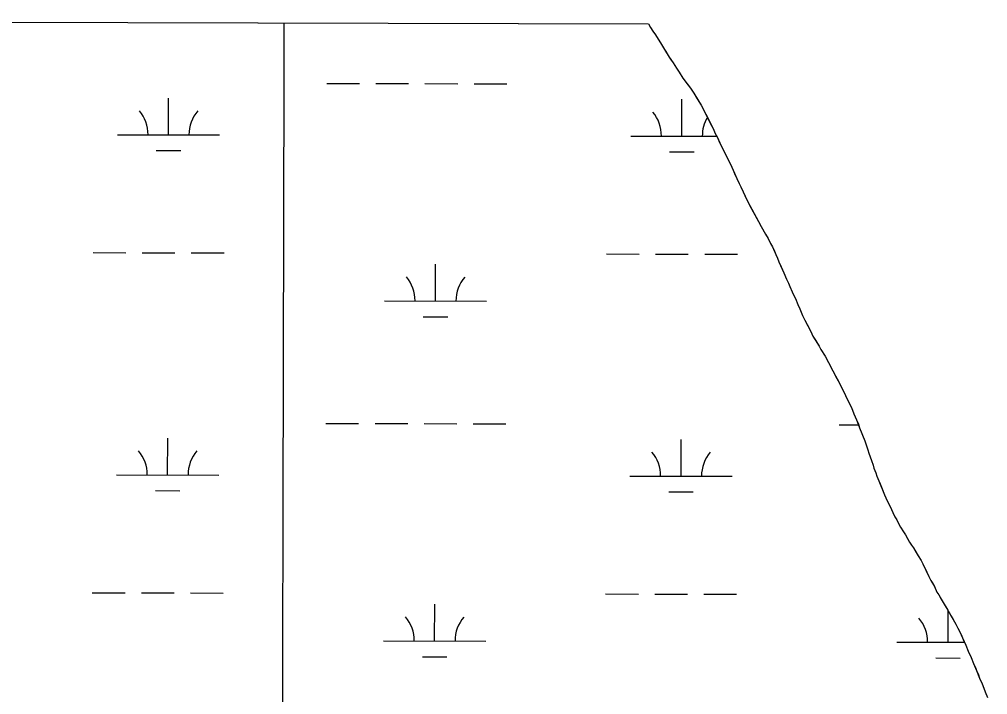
# Model space of a CAD drawing. Extents: x 3172297 to 3210190, y 958463 to 983887.
# Drawn here: x 3197182 to 3198128, y 981401 to 982062 of the extents above; entities that cross this region are included whole.
import ezdxf

# ---------------------------------------------------------------- set-up
doc = ezdxf.new("R2010")
doc.units = 0
for name, color, linetype in [('V-GRID-MAJR', 7, 'Continuous'), ('V-SITE-VEGE', 7, 'Continuous'), ('V-WETL-SWMP', 7, 'Continuous')]:
    doc.layers.add(name, color=color, linetype=linetype)

msp = doc.modelspace()

# ---------------------------------------------------------------- linework, layer by layer
at = {"layer": 'V-GRID-MAJR'}
msp.add_spline([(3197398.305, 963867.904), (3197412.4080000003, 969928.193), (3197426.518, 975991.567), (3197440.629, 982054.993), (3197440.636, 982058.025)], degree=3, dxfattribs=at)
at = {"layer": 'V-SITE-VEGE'}
for p, q in [((3196026.9606535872, 982061.5201395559), (3197796.6346101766, 982057.1444227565)), ((3197796.6346101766, 982057.1444227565), (3197798.653, 982053.425)), ((3197798.653, 982053.425), (3197800.889, 982050.084)), ((3197800.889, 982050.084), (3197803.632, 982046.4820000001)), ((3197803.632, 982046.4820000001), (3197809.589, 982036.979)), ((3197809.589, 982036.979), (3197812.311, 982032.1069999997)), ((3197812.311, 982032.1069999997), (3197817.0300000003, 982024.6599999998)), ((3197817.0300000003, 982024.6599999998), (3197820.757, 982019.008)), ((3197820.757, 982019.008), (3197823.981, 982013.62)), ((3197823.981, 982013.62), (3197826.719, 982009.761)), ((3197826.719, 982009.761), (3197830.1920000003, 982004.115)), ((3197830.1920000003, 982004.115), (3197837.665, 981994.082)), ((3197837.665, 981994.082), (3197841.151, 981989.197)), ((3197841.151, 981989.197), (3197848.094, 981977.6460000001)), ((3197848.094, 981977.6460000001), (3197852.788, 981968.674)), ((3197852.788, 981968.674), (3197860.1890000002, 981954.066)), ((3197860.1890000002, 981954.066), (3197861.664, 981950.484)), ((3197861.664, 981950.484), (3197864.136, 981945.868)), ((3197864.136, 981945.868), (3197867.58, 981938.4400000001)), ((3197867.58, 981938.4400000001), (3197869.063, 981935.6189999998)), ((3197869.063, 981935.6189999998), (3197873.006, 981927.421)), ((3197873.006, 981927.421), (3197876.215, 981921.015)), ((3197876.215, 981921.015), (3197878.185, 981916.917)), ((3197878.185, 981916.917), (3197879.41, 981913.845)), ((3197879.41, 981913.845), (3197883.098, 981905.6510000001)), ((3197883.098, 981905.6510000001), (3197885.316, 981901.0409999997)), ((3197885.316, 981901.0409999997), (3197887.045, 981897.7089999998)), ((3197887.045, 981897.7089999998), (3197889.258, 981892.843)), ((3197889.258, 981892.843), (3197893.694, 981883.621)), ((3197893.694, 981883.621), (3197904.321, 981863.622)), ((3197904.321, 981863.622), (3197906.789, 981858.756)), ((3197906.789, 981858.756), (3197911.254, 981851.309)), ((3197911.254, 981851.309), (3197913.73, 981846.947)), ((3197913.73, 981846.947), (3197916.198, 981842.0789999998)), ((3197916.198, 981842.0789999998), (3197917.93, 981839.0009999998)), ((3197917.93, 981839.0009999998), (3197921.1210000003, 981831.577)), ((3197921.1210000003, 981831.577), (3197922.848, 981827.991)), ((3197922.848, 981827.991), (3197924.3140000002, 981824.155)), ((3197924.3140000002, 981824.155), (3197928.984, 981813.657)), ((3197928.984, 981813.657), (3197931.683, 981807.257)), ((3197931.683, 981807.257), (3197933.657, 981803.4129999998)), ((3197933.657, 981803.4129999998), (3197934.88, 981800.089)), ((3197934.88, 981800.089), (3197937.343, 981794.9649999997)), ((3197937.343, 981794.9649999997), (3197938.8140000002, 981791.381)), ((3197938.8140000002, 981791.381), (3197940.5470000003, 981788.3030000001)), ((3197940.5470000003, 981788.3030000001), (3197942.748, 981782.675)), ((3197942.748, 981782.675), (3197944.716, 981778.3209999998)), ((3197944.716, 981778.3209999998), (3197947.418, 981771.9229999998)), ((3197947.418, 981771.9229999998), (3197949.633, 981767.311)), ((3197949.633, 981767.311), (3197955.562, 981756.03)), ((3197955.562, 981756.03), (3197957.531, 981751.6780000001)), ((3197957.531, 981751.6780000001), (3197963.482, 981741.924)), ((3197963.482, 981741.924), (3197965.213, 981738.5920000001)), ((3197965.213, 981738.5920000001), (3197969.434, 981731.9130000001)), ((3197969.434, 981731.9130000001), (3197972.899, 981725.7589999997)), ((3197972.899, 981725.7589999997), (3197977.095, 981717.5569999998)), ((3197977.095, 981717.5569999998), (3197982.287, 981707.812)), ((3197982.287, 981707.812), (3197987.958, 981696.282)), ((3197987.958, 981696.282), (3197989.44, 981693.4639999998)), ((3197989.44, 981693.4639999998), (3197992.144, 981687.318)), ((3197992.144, 981687.318), (3197995.107, 981681.6779999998)), ((3197995.107, 981681.6779999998), (3197997.557, 981675.5379999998)), ((3197997.557, 981675.5379999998), (3198000.262, 981669.648)), ((3198000.262, 981669.648), (3198003.197, 981661.9739999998)), ((3198003.197, 981661.9739999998), (3198008.341, 981649.1799999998)), ((3198008.341, 981649.1799999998), (3198009.554, 981645.346)), ((3198009.554, 981645.346), (3198011.2600000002, 981640.488)), ((3198011.2600000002, 981640.488), (3198012.224, 981637.169)), ((3198012.224, 981637.169), (3198014.657, 981630.011)), ((3198014.657, 981630.011), (3198016.3680000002, 981625.407)), ((3198016.3680000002, 981625.407), (3198017.082, 981622.343)), ((3198017.082, 981622.343), (3198019.046, 981617.7369999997)), ((3198019.046, 981617.7369999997), (3198020.0130000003, 981614.415)), ((3198020.0130000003, 981614.415), (3198021.981, 981610.063)), ((3198021.981, 981610.063), (3198027.363, 981596.247)), ((3198027.363, 981596.247), (3198028.844, 981593.427)), ((3198028.844, 981593.427), (3198030.812, 981589.0750000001)), ((3198030.812, 981589.0750000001), (3198032.295, 981586.2549999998)), ((3198032.295, 981586.2549999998), (3198034.2630000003, 981581.9010000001)), ((3198034.2630000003, 981581.9010000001), (3198035.7460000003, 981579.0809999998)), ((3198035.7460000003, 981579.0809999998), (3198037.714, 981574.7289999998)), ((3198037.714, 981574.7289999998), (3198039.449, 981571.905)), ((3198039.449, 981571.905), (3198043.153, 981564.729)), ((3198043.153, 981564.729), (3198046.133, 981560.1039999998)), ((3198046.133, 981560.1039999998), (3198047.8680000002, 981557.0259999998)), ((3198047.8680000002, 981557.0259999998), (3198052.085, 981550.096)), ((3198052.085, 981550.096), (3198053.8170000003, 981547.018)), ((3198053.8170000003, 981547.018), (3198055.81, 981544.4429999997)), ((3198055.81, 981544.4429999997), (3198060.271, 981536.747)), ((3198060.271, 981536.747), (3198063.25, 981532.123)), ((3198063.25, 981532.123), (3198064.981, 981528.7879999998)), ((3198064.981, 981528.7879999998), (3198070.894, 981516.4940000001)), ((3198070.894, 981516.4940000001), (3198072.872, 981512.648)), ((3198072.872, 981512.648), (3198076.335, 981506.4940000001)), ((3198076.335, 981506.4940000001), (3198078.795, 981501.118)), ((3198078.795, 981501.118), (3198080.5330000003, 981498.546)), ((3198080.5330000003, 981498.546), (3198084.744, 981491.105)), ((3198084.744, 981491.105), (3198089.4590000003, 981483.405)), ((3198089.4590000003, 981483.405), (3198097.386, 981469.806)), ((3198097.386, 981469.806), (3198099.107, 981465.966)), ((3198099.107, 981465.966), (3198100.839, 981462.888)), ((3198100.839, 981462.888), (3198106.99, 981449.314)), ((3198106.99, 981449.314), (3198109.441, 981443.4280000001)), ((3198109.441, 981443.4280000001), (3198112.146, 981437.284)), ((3198112.146, 981437.284), (3198114.594, 981431.1439999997)), ((3198114.594, 981431.1439999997), (3198117.541, 981424.486)), ((3198117.541, 981424.486), (3198120.48, 981417.066)), ((3198120.48, 981417.066), (3198122.937, 981411.434)), ((3198122.937, 981411.434), (3198124.649, 981407.0859999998)), ((3198124.649, 981407.0859999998), (3198125.866, 981403.506)), ((3198125.866, 981403.506), (3198128.328, 981398.128))]:
    msp.add_line(p, q, dxfattribs=at)
at = {"layer": 'V-WETL-SWMP'}
for p, q in [((3196026.9598689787, 982061.520141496), (3197796.6339933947, 982057.1444242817)), ((3197796.6339933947, 982057.1444242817), (3197798.652983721, 982053.422988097)), ((3197798.652983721, 982053.422988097), (3197800.8899837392, 982050.0829881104)), ((3197800.8899837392, 982050.0829881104), (3197803.6319837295, 982046.4809881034)), ((3197803.63198373, 982046.4809881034), (3197806.3619837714, 982042.1159881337)), ((3197806.3619837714, 982042.1159881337), (3197809.588983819, 982036.9799881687)), ((3197809.588983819, 982036.9799881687), (3197812.3119838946, 982032.1069882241)), ((3197812.3119838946, 982032.1069882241), (3197814.298983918, 982029.0249882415)), ((3197814.298983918, 982029.0249882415), (3197817.0289839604, 982024.6599882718)), ((3197817.0289839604, 982024.6599882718), (3197819.015983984, 982021.5779882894)), ((3197819.015983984, 982021.5779882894), (3197820.7569839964, 982019.0079882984)), ((3197820.7569839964, 982019.0079882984), (3197823.9799840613, 982013.6189883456)), ((3197823.9799840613, 982013.6189883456), (3197826.7179840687, 982009.7619883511)), ((3197826.7179840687, 982009.7619883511), (3197830.190984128, 982004.1139883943)), ((3197830.1909841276, 982004.1139883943), (3197834.1769841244, 981998.7129883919)), ((3197482.1903527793, 981998.8688184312), (3197514.190253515, 981998.7896917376)), ((3197530.1902038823, 981998.7501283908), (3197562.1901046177, 981998.6710016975)), ((3197578.190054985, 981998.6314383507), (3197610.1899557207, 981998.5523116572)), ((3197626.189906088, 981998.5127483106), (3197658.189806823, 981998.4336216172)), ((3197834.1769841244, 981998.7129883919), (3197837.665984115, 981994.0819883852)), ((3197837.665984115, 981994.0819883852), (3197841.150984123, 981989.196988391)), ((3197327.4733654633, 981948.509235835), (3197327.5623806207, 981984.509124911)), ((3197829.379808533, 981947.2681633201), (3197829.46882369, 981983.2680523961)), ((3197841.150984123, 981989.196988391), (3197844.373984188, 981983.8069884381)), ((3197844.373984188, 981983.8069884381), (3197848.0939842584, 981977.6469884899)), ((3197848.0939842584, 981977.6469884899), (3197850.8119843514, 981972.5189885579)), ((3197850.8119843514, 981972.5189885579), (3197852.7879844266, 981968.6739886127)), ((3197852.7879844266, 981968.6739886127), (3197855.501984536, 981963.292988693)), ((3197855.501984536, 981963.292988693), (3197857.4769846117, 981959.4479887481)), ((3197857.4769846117, 981959.4479887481), (3197860.191984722, 981954.0659888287)), ((3197860.191984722, 981954.0659888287), (3197861.662984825, 981950.4829889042)), ((3197277.473520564, 981948.6328712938), (3197377.4732103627, 981948.3856003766)), ((3197779.3799636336, 981947.3917987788), (3197863.4300885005, 981947.1839666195)), ((3197861.662984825, 981950.4829889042), (3197864.1349849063, 981945.8679889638)), ((3197864.1349849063, 981945.8679889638), (3197865.612984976, 981942.7939890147)), ((3197865.612984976, 981942.7939890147), (3197867.580985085, 981938.4399890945)), ((3197867.580985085, 981938.4399890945), (3197869.0629851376, 981935.6199891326)), ((3197869.0629851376, 981935.6199891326), (3197871.527985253, 981930.4969892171)), ((3197315.4352473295, 981933.1079558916), (3197339.4351728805, 981933.0486108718)), ((3197817.3416903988, 981931.8668833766), (3197841.34161595, 981931.8075383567)), ((3197871.527985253, 981930.4969892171), (3197873.005985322, 981927.4219892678)), ((3197873.005985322, 981927.4219892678), (3197876.213985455, 981921.0159893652)), ((3197876.213985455, 981921.0159893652), (3197878.184985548, 981916.9169894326)), ((3197878.184985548, 981916.9169894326), (3197879.4089856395, 981913.8459894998)), ((3197879.4089856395, 981913.8459894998), (3197881.6229857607, 981908.9809895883)), ((3197881.6229857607, 981908.9809895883), (3197883.097985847, 981905.6519896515)), ((3197883.097985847, 981905.6519896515), (3197885.3159859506, 981901.0409897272)), ((3197885.3159859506, 981901.0409897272), (3197887.0449860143, 981897.708989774)), ((3197887.0449860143, 981897.708989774), (3197889.2589861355, 981892.8429898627)), ((3197889.2589861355, 981892.8429898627), (3197890.9839862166, 981889.2559899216)), ((3197890.9839862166, 981889.2559899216), (3197893.693986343, 981883.6199900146)), ((3197893.693986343, 981883.6199900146), (3197895.669986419, 981879.7759900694)), ((3197895.669986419, 981879.7759900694), (3197904.3219867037, 981863.6219902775)), ((3197904.3219867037, 981863.6219902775), (3197906.789986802, 981858.7529903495)), ((3197906.789986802, 981858.7529903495), (3197911.25298689, 981851.3089904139)), ((3197911.25298689, 981851.3089904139), (3197913.7289869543, 981846.9479904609)), ((3197913.7289869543, 981846.9479904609), (3197916.1969870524, 981842.0789905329)), ((3197916.1969870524, 981842.0789905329), (3197917.929987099, 981839.000990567)), ((3197253.7801710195, 981833.2591081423), (3197285.7800717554, 981833.1799814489)), ((3197301.7800221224, 981833.1404181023), (3197333.779922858, 981833.0612914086)), ((3197349.7798732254, 981833.0217280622), (3197381.779773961, 981832.9426013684)), ((3197755.686614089, 981832.0180356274), (3197787.686514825, 981831.9389089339)), ((3197803.686465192, 981831.8993455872), (3197835.686365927, 981831.8202188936)), ((3197851.6863162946, 981831.7806555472), (3197883.68621703, 981831.7015288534)), ((3197917.929987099, 981839.000990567), (3197919.157987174, 981836.1849906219)), ((3197919.157987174, 981836.1849906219), (3197921.121987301, 981831.5769907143)), ((3197921.1219873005, 981831.5769907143), (3197922.846987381, 981827.9909907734)), ((3197588.5083274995, 981786.0012793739), (3197588.5973426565, 981822.0011684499)), ((3197922.8469873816, 981827.9909907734), (3197924.3139875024, 981824.1539908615)), ((3197924.3139875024, 981824.1539908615), (3197926.5269876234, 981819.2879909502)), ((3197926.5269876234, 981819.2879909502), (3197928.9839877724, 981813.6559910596)), ((3197928.9839877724, 981813.6559910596), (3197931.6829879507, 981807.25699119)), ((3197931.6829879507, 981807.25699119), (3197933.6579880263, 981803.411991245)), ((3197933.6579880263, 981803.411991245), (3197934.8789881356, 981800.0879913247)), ((3197934.8789881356, 981800.0879913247), (3197937.342988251, 981794.963991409)), ((3197937.342988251, 981794.963991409), (3197938.813988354, 981791.3809914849)), ((3197538.5084826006, 981786.1249148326), (3197638.508172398, 981785.877643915)), ((3197938.813988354, 981791.3809914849), (3197940.545988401, 981788.302991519)), ((3197940.545988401, 981788.302991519), (3197942.748988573, 981782.6749916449)), ((3197942.748988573, 981782.6749916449), (3197944.7159886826, 981778.320991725)), ((3197944.7159886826, 981778.320991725), (3197947.414988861, 981771.9229918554)), ((3197576.4702093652, 981770.5999994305), (3197600.4701349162, 981770.5406544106)), ((3197947.414988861, 981771.9229918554), (3197949.632988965, 981767.3109919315)), ((3197949.632988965, 981767.3109919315), (3197951.854989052, 981762.9539919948)), ((3197951.854989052, 981762.9539919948), (3197955.562989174, 981756.0309920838)), ((3197955.562989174, 981756.0309920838), (3197957.5299892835, 981751.6779921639)), ((3197957.5299892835, 981751.6779921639), (3197960.0099893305, 981747.5709921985)), ((3197960.0099893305, 981747.5709921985), (3197963.4829893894, 981741.9229922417)), ((3197963.4829893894, 981741.9229922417), (3197965.2119894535, 981738.5909922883)), ((3197965.2119894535, 981738.5909922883), (3197969.432989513, 981731.913992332)), ((3197969.4329895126, 981731.913992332), (3197972.897989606, 981725.7579924)), ((3197972.897989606, 981725.7579924), (3197975.3669897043, 981720.888992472)), ((3197975.3669897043, 981720.888992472), (3197977.094989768, 981717.5559925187)), ((3197977.094989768, 981717.5559925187), (3197980.059989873, 981711.915992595)), ((3197980.059989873, 981711.915992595), (3197982.2859899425, 981707.812992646)), ((3197982.2859899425, 981707.812992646), (3197984.010990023, 981704.2269927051)), ((3197984.010990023, 981704.2269927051), (3197987.9579901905, 981696.2829928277)), ((3197987.9579901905, 981696.2829928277), (3197989.439990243, 981693.4629928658)), ((3197989.439990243, 981693.4629928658), (3197992.1429904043, 981687.3179929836)), ((3197992.1429904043, 981687.3179929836), (3197995.1079905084, 981681.6779930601)), ((3197995.1079905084, 981681.6779930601), (3197997.556990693, 981675.5379931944)), ((3197997.556990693, 981675.5379931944), (3198000.2629908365, 981669.6469933)), ((3197481.367766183, 981666.1948434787), (3197513.367666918, 981666.1157167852)), ((3197529.367617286, 981666.0761534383), (3197561.3675180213, 981665.9970267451)), ((3197577.3674683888, 981665.9574633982), (3197609.367369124, 981665.8783367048)), ((3197625.367319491, 981665.8387733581), (3197657.3672202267, 981665.7596466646)), ((3197983.2742092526, 981664.9537709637), (3198002.120390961, 981664.9071696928)), ((3198000.2629908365, 981669.6469933), (3198001.976990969, 981665.2979933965)), ((3198001.976990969, 981665.2979933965), (3198003.196991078, 981661.9729934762)), ((3198003.196991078, 981661.9729934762), (3198006.138991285, 981654.8079936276)), ((3197326.650778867, 981615.8352608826), (3197326.7397940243, 981651.8351499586)), ((3198006.138991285, 981654.8079936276), (3198008.340991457, 981649.1799937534)), ((3197828.557221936, 981614.5941883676), (3197828.6462370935, 981650.5940774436)), ((3198008.340991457, 981649.1799937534), (3198009.5529916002, 981645.3469938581)), ((3198009.5529916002, 981645.3469938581), (3198011.2589917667, 981640.48899398)), ((3198011.258991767, 981640.48899398), (3198012.2249918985, 981637.1679940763)), ((3198012.2249918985, 981637.1679940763), (3198014.6579921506, 981630.0099942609)), ((3198014.6579921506, 981630.0099942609), (3198016.3669923, 981625.4069943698)), ((3198016.3669923, 981625.4069943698), (3198017.0829924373, 981622.3439944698)), ((3197276.6509339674, 981615.9588963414), (3197376.6506237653, 981615.7116254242)), ((3197778.557377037, 981614.7178238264), (3197878.557066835, 981614.4705529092)), ((3198017.082992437, 981622.3439944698), (3198019.0469925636, 981617.7369945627)), ((3198019.0469925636, 981617.7369945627), (3198020.0129926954, 981614.415994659)), ((3198020.0129926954, 981614.415994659), (3198021.9809928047, 981610.062994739)), ((3198021.9809928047, 981610.062994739), (3198023.2049928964, 981606.992994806)), ((3198023.2049928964, 981606.992994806), (3198024.4289929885, 981603.9219948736)), ((3198024.4289929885, 981603.9219948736), (3198027.36299323, 981596.2479950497)), ((3197314.6126607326, 981600.4339809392), (3197338.6125862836, 981600.3746359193)), ((3197816.5191038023, 981599.1929084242), (3197840.5190293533, 981599.1335634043)), ((3198027.36299323, 981596.2479950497), (3198028.8449932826, 981593.4279950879)), ((3198028.8449932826, 981593.4279950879), (3198030.8129933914, 981589.074995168)), ((3198030.8129933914, 981589.074995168), (3198032.2949934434, 981586.2549952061)), ((3198032.2949934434, 981586.2549952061), (3198034.262993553, 981581.901995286)), ((3198034.262993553, 981581.901995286), (3198035.744993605, 981579.0819953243)), ((3198035.744993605, 981579.0819953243), (3198037.712993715, 981574.7289954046)), ((3198037.712993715, 981574.7289954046), (3198039.4489937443, 981571.9049954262)), ((3198039.4489937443, 981571.9049954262), (3198041.670993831, 981567.5479954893)), ((3198041.670993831, 981567.5479954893), (3198043.153993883, 981564.7279955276)), ((3198043.153993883, 981564.7279955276), (3198046.1339939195, 981560.103995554)), ((3198046.1339939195, 981560.103995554), (3198047.866993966, 981557.025995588)), ((3198047.866993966, 981557.025995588), (3198050.3469940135, 981552.9199956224)), ((3198050.3469940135, 981552.9199956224), (3198052.0839940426, 981550.0959956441)), ((3198052.0839940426, 981550.0959956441), (3198053.8159940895, 981547.0169956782)), ((3198053.815994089, 981547.0169956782), (3198055.8109940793, 981544.4439956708)), ((3198055.8109940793, 981544.4439956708), (3198058.536994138, 981539.8249957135)), ((3198058.536994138, 981539.8249957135), (3198060.2699941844, 981536.7469957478)), ((3198060.2699941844, 981536.7469957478), (3198063.2509942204, 981532.1229957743)), ((3198063.250994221, 981532.1229957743), (3198064.979994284, 981528.7909958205)), ((3198064.979994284, 981528.7909958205), (3198067.4439943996, 981523.6669959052)), ((3198067.4439943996, 981523.6669959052), (3198068.921994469, 981520.592995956)), ((3198068.921994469, 981520.592995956), (3198070.8939945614, 981516.4939960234)), ((3198070.8939945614, 981516.4939960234), (3198072.8689946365, 981512.6489960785)), ((3198072.8689946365, 981512.6489960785), (3198074.6019946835, 981509.5709961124)), ((3198074.6019946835, 981509.5709961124), (3198076.33499473, 981506.4929961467)), ((3197252.957584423, 981500.5851331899), (3197284.9574851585, 981500.5060064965)), ((3197300.957435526, 981500.4664431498), (3197332.9573362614, 981500.3873164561)), ((3197348.957286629, 981500.3477531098), (3197380.9571873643, 981500.268626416)), ((3198076.33499473, 981506.4929961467), (3198078.7949948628, 981501.1149962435)), ((3198078.7949948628, 981501.1149962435), (3198080.5359948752, 981498.5449962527)), ((3197754.8640274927, 981499.3440606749), (3197786.863928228, 981499.2649339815)), ((3197802.8638785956, 981499.2253706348), (3197834.8637793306, 981499.146243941)), ((3197850.863729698, 981499.1066805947), (3197882.8636304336, 981499.027553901)), ((3198080.5359948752, 981498.5449962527), (3198083.0119949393, 981494.1839962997)), ((3198083.0119949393, 981494.1839962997), (3198084.743994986, 981491.1059963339)), ((3198084.743994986, 981491.1059963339), (3198087.720995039, 981486.2289963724)), ((3197587.6857409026, 981453.3273044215), (3197587.7747560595, 981489.3271934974)), ((3198087.720995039, 981486.2289963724), (3198089.4579950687, 981483.4049963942)), ((3198089.4579950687, 981483.4049963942), (3198092.6769951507, 981477.7609964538)), ((3198089.592183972, 981452.0862319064), (3198089.6687108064, 981483.0355401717)), ((3198092.6769951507, 981477.7609964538), (3198094.6599951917, 981474.4249964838)), ((3198094.6599951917, 981474.4249964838), (3198097.38599525, 981469.804996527)), ((3198097.38599525, 981469.804996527), (3198099.106995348, 981465.9649965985)), ((3198099.106995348, 981465.9649965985), (3198100.839995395, 981462.8859966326)), ((3198100.839995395, 981462.8859966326), (3198103.0539955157, 981458.020996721)), ((3197537.6858960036, 981453.4509398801), (3197637.685585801, 981453.2036689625)), ((3198103.0539955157, 981458.020996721), (3198104.5289956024, 981454.6919967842)), ((3198104.5289956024, 981454.6919967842), (3198106.9889957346, 981449.313996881)), ((3198039.5923390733, 981452.2098673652), (3198105.7391857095, 981452.0463049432)), ((3198106.9889957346, 981449.313996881), (3198109.441995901, 981443.4279970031)), ((3198109.441995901, 981443.4279970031), (3198112.144996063, 981437.2829971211)), ((3197575.6476227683, 981437.9260244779), (3197599.64754832, 981437.8666794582)), ((3198077.554065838, 981436.684951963), (3198101.5539913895, 981436.6256069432)), ((3198112.144996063, 981437.2829971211), (3198114.592996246, 981431.1429972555)), ((3198114.592996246, 981431.1429972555), (3198116.313996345, 981427.3019973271)), ((3198116.313996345, 981427.3019973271), (3198117.5429964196, 981424.4859973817)), ((3198117.5429964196, 981424.4859973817), (3198119.2559965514, 981420.1359974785)), ((3198119.2559965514, 981420.1359974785), (3198120.4799966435, 981417.0659975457)), ((3198120.479996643, 981417.0659975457), (3198122.936996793, 981411.4339976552)), ((3198122.936996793, 981411.4339976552), (3198124.6499969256, 981407.0849977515)), ((3198124.6499969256, 981407.0849977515), (3198125.8659970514, 981403.505997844)), ((3198125.8659970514, 981403.505997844), (3198128.3269971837, 981398.1279979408))]:
    msp.add_line(p, q, dxfattribs=at)
for centre, radius, start, end in [((3197272.2317747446, 981949.12063727), 35.24628790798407, 359.0865039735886, 40.630162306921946), ((3197382.71730422, 981948.8474378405), 35.246287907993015, 139.08650100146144, 180.63015933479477), ((3197774.1382178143, 981947.879564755), 35.24628790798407, 359.0865039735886, 40.630162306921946), ((3197884.623747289, 981947.6063653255), 35.246287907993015, 149.2643728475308, 180.63015933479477), ((3197533.2667367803, 981786.6126808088), 35.24628790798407, 359.0865039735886, 40.630162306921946), ((3197643.7522662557, 981786.3394813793), 35.246287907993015, 139.08650100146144, 180.63015933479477), ((3197271.409188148, 981616.4466623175), 35.24628790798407, 359.0865039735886, 40.630162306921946), ((3197381.894717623, 981616.173462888), 35.246287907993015, 139.08650100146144, 180.63015933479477), ((3197773.3156312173, 981615.2055898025), 35.24628790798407, 359.0865039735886, 40.630162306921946), ((3197883.8011606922, 981614.932390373), 35.246287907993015, 139.08650100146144, 180.63015933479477), ((3197532.444150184, 981453.9387058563), 35.24628790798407, 359.0865039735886, 40.630162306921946), ((3197642.9296796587, 981453.6655064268), 35.246287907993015, 139.08650100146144, 180.63015933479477), ((3198034.350593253, 981452.6976333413), 35.24628790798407, 359.0865039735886, 40.630162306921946)]:
    msp.add_arc(centre, radius, start, end, dxfattribs=at)

doc.saveas('drawing.dxf')
